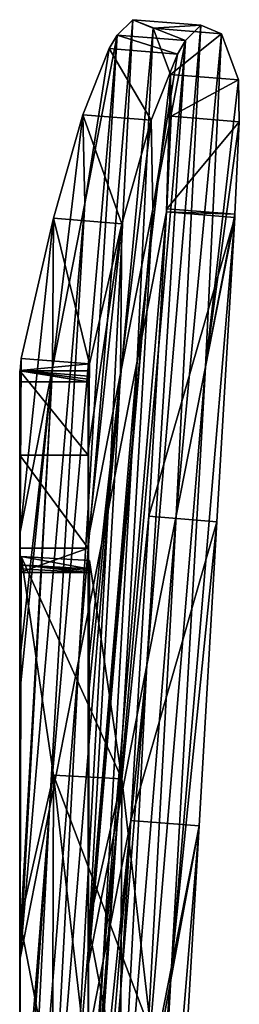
# Model space of a CAD drawing. Extents: x -1633 to 62, y -535 to 375.
# Tile 297 of 297: x -51.98 to -45.56, y 346.2 to 374.93. Entities that reach past the tile are written whole.
import ezdxf

# ---------------------------------------------------------------- set-up
doc = ezdxf.new("R2010")
doc.units = 0
doc.header["$LTSCALE"] = 33.374815
for name, color, linetype in [('764', 7, 'CONTINUOUS'), ('765', 7, 'CONTINUOUS'), ('768', 7, 'CONTINUOUS'), ('794', 7, 'CONTINUOUS'), ('798', 7, 'CONTINUOUS'), ('799', 7, 'CONTINUOUS'), ('800', 7, 'CONTINUOUS'), ('801', 7, 'CONTINUOUS'), ('802', 7, 'CONTINUOUS'), ('803', 7, 'CONTINUOUS'), ('808', 7, 'CONTINUOUS'), ('810', 7, 'CONTINUOUS'), ('811', 7, 'CONTINUOUS'), ('813', 7, 'CONTINUOUS'), ('815', 7, 'CONTINUOUS'), ('817', 7, 'CONTINUOUS'), ('818', 7, 'CONTINUOUS'), ('819', 7, 'CONTINUOUS'), ('820', 7, 'CONTINUOUS'), ('821', 7, 'CONTINUOUS'), ('823', 7, 'CONTINUOUS')]:
    doc.layers.add(name, color=color, linetype=linetype)

msp = doc.modelspace()

# ---------------------------------------------------------------- linework, layer by layer
at = {"layer": '764', "color": 7, "linetype": 'CONTINUOUS'}
for points in [[(-49.977, 364.362, -86.503), (-49.977, 354.819, -95.073), (-49.977, 364.682, -87.363), (-49.977, 364.362, -86.503)], [(-49.977, 364.682, -87.363), (-49.977, 354.819, -95.073), (-49.977, 362.222, -97.058), (-49.977, 364.682, -87.363)], [(-49.977, 362.248, -80.807), (-49.977, 354.819, -95.073), (-49.977, 364.362, -86.503), (-49.977, 362.248, -80.807)], [(-49.977, 360.154, -75.163), (-49.977, 354.819, -95.073), (-49.977, 362.248, -80.807), (-49.977, 360.154, -75.163)], [(-49.977, 354.819, -95.073), (-49.977, 349.484, -114.984), (-49.977, 362.222, -97.058), (-49.977, 354.819, -95.073)], [(-49.977, 362.222, -97.058), (-49.977, 349.484, -114.984), (-49.977, 358.799, -107.267), (-49.977, 362.222, -97.058)], [(-49.977, 359.505, -106.682), (-49.977, 362.222, -97.058), (-49.977, 358.799, -107.267), (-49.977, 359.505, -106.682)], [(-49.977, 342.572, -60.886), (-49.977, 337.421, -80.11), (-49.977, 360.154, -75.163), (-49.977, 342.572, -60.886)], [(-49.977, 356.021, -64.025), (-49.977, 342.572, -60.886), (-49.977, 360.154, -75.163), (-49.977, 356.021, -64.025)], [(-49.977, 360.154, -75.163), (-49.977, 337.421, -80.11), (-49.977, 354.819, -95.073), (-49.977, 360.154, -75.163)], [(-49.977, 355.054, -61.42), (-49.977, 342.572, -60.886), (-49.977, 356.021, -64.025), (-49.977, 355.054, -61.42)], [(-49.977, 347.86, -42.034), (-49.977, 342.572, -60.886), (-49.977, 355.054, -61.42), (-49.977, 347.86, -42.034)], [(-49.977, 337.421, -80.11), (-49.977, 332.27, -99.333), (-49.977, 354.819, -95.073), (-49.977, 337.421, -80.11)], [(-49.977, 354.819, -95.073), (-49.977, 332.27, -99.333), (-49.977, 349.484, -114.984), (-49.977, 354.819, -95.073)], [(-49.977, 332.27, -99.333), (-49.977, 327.119, -118.557), (-49.977, 349.484, -114.984), (-49.977, 332.27, -99.333)], [(-49.977, 349.484, -114.984), (-49.977, 327.119, -118.557), (-49.977, 342.891, -120.446), (-49.977, 349.484, -114.984)], [(-49.977, 347.723, -41.663), (-49.977, 342.572, -60.886), (-49.977, 347.86, -42.034), (-49.977, 347.723, -41.663)], [(-49.977, 330.187, -27.215), (-49.977, 325.082, -46.267), (-49.977, 347.723, -41.663), (-49.977, 330.187, -27.215)], [(-49.977, 340.666, -22.648), (-49.977, 330.187, -27.215), (-49.977, 347.723, -41.663), (-49.977, 340.666, -22.648)], [(-49.977, 347.723, -41.663), (-49.977, 325.082, -46.267), (-49.977, 342.572, -60.886), (-49.977, 347.723, -41.663)]]:
    msp.add_3dface(points, dxfattribs=at)
at = {"layer": '765', "color": 7, "linetype": 'CONTINUOUS'}
for points in [[(-51.977, 364.362, -86.503), (-51.977, 364.682, -87.363), (-51.977, 354.819, -95.073), (-51.977, 364.362, -86.503)], [(-51.977, 364.682, -87.363), (-51.977, 362.222, -97.058), (-51.977, 354.819, -95.073), (-51.977, 364.682, -87.363)], [(-51.977, 362.248, -80.807), (-51.977, 364.362, -86.503), (-51.977, 354.819, -95.073), (-51.977, 362.248, -80.807)], [(-51.977, 360.154, -75.163), (-51.977, 362.248, -80.807), (-51.977, 354.819, -95.073), (-51.977, 360.154, -75.163)], [(-51.977, 362.222, -97.058), (-51.977, 359.505, -106.682), (-51.977, 354.819, -95.073), (-51.977, 362.222, -97.058)], [(-51.977, 355.054, -61.42), (-51.977, 360.154, -75.163), (-51.977, 342.572, -60.886), (-51.977, 355.054, -61.42)], [(-51.977, 360.154, -75.163), (-51.977, 337.421, -80.11), (-51.977, 342.572, -60.886), (-51.977, 360.154, -75.163)], [(-51.977, 337.421, -80.11), (-51.977, 360.154, -75.163), (-51.977, 354.819, -95.073), (-51.977, 337.421, -80.11)], [(-51.977, 359.505, -106.682), (-51.977, 358.799, -107.267), (-51.977, 354.819, -95.073), (-51.977, 359.505, -106.682)], [(-51.977, 358.799, -107.267), (-51.977, 349.484, -114.984), (-51.977, 354.819, -95.073), (-51.977, 358.799, -107.267)], [(-51.977, 355.054, -61.42), (-51.977, 342.572, -60.886), (-51.977, 347.86, -42.034), (-51.977, 355.054, -61.42)], [(-51.977, 349.484, -114.984), (-51.977, 332.27, -99.333), (-51.977, 354.819, -95.073), (-51.977, 349.484, -114.984)], [(-51.977, 332.27, -99.333), (-51.977, 337.421, -80.11), (-51.977, 354.819, -95.073), (-51.977, 332.27, -99.333)], [(-51.977, 349.484, -114.984), (-51.977, 342.891, -120.446), (-51.977, 332.27, -99.333), (-51.977, 349.484, -114.984)], [(-51.977, 347.723, -41.663), (-51.977, 347.86, -42.034), (-51.977, 342.572, -60.886), (-51.977, 347.723, -41.663)], [(-51.977, 340.666, -22.648), (-51.977, 347.723, -41.663), (-51.977, 330.187, -27.215), (-51.977, 340.666, -22.648)], [(-51.977, 347.723, -41.663), (-51.977, 325.082, -46.267), (-51.977, 330.187, -27.215), (-51.977, 347.723, -41.663)], [(-51.977, 325.082, -46.267), (-51.977, 347.723, -41.663), (-51.977, 342.572, -60.886), (-51.977, 325.082, -46.267)]]:
    msp.add_3dface(points, dxfattribs=at)
at = {"layer": '768', "color": 7, "linetype": 'CONTINUOUS'}
for points in [[(-49.977, 364.682, -87.363), (-49.977, 362.222, -97.058), (-51.977, 364.682, -87.363), (-49.977, 364.682, -87.363)], [(-51.977, 364.682, -87.363), (-49.977, 362.222, -97.058), (-51.977, 362.222, -97.058), (-51.977, 364.682, -87.363)], [(-49.977, 362.222, -97.058), (-49.977, 359.505, -106.682), (-51.977, 362.222, -97.058), (-49.977, 362.222, -97.058)], [(-51.977, 362.222, -97.058), (-49.977, 359.505, -106.682), (-51.977, 359.505, -106.682), (-51.977, 362.222, -97.058)]]:
    msp.add_3dface(points, dxfattribs=at)
at = {"layer": '794', "color": 7, "linetype": 'CONTINUOUS'}
for points in [[(-47.684, 369.322, 41.677), (-48.208, 360.443, 48.416), (-45.692, 369.158, 41.616), (-47.684, 369.322, 41.677)], [(-47.679, 369.413, 41.607), (-47.684, 369.322, 41.677), (-45.687, 369.25, 41.547), (-47.679, 369.413, 41.607)], [(-47.684, 369.322, 41.677), (-45.692, 369.158, 41.616), (-45.687, 369.25, 41.547), (-47.684, 369.322, 41.677)], [(-45.692, 369.158, 41.616), (-48.208, 360.443, 48.416), (-46.215, 360.28, 48.356), (-45.692, 369.158, 41.616)], [(-48.208, 360.443, 48.416), (-48.731, 351.565, 55.156), (-46.215, 360.28, 48.356), (-48.208, 360.443, 48.416)], [(-48.731, 351.565, 55.156), (-46.738, 351.401, 55.095), (-46.215, 360.28, 48.356), (-48.731, 351.565, 55.156)], [(-48.731, 351.565, 55.156), (-49.684, 335.389, 67.434), (-46.738, 351.401, 55.095), (-48.731, 351.565, 55.156)], [(-46.738, 351.401, 55.095), (-49.684, 335.389, 67.434), (-47.691, 335.226, 67.373), (-46.738, 351.401, 55.095)]]:
    msp.add_3dface(points, dxfattribs=at)
at = {"layer": '798', "color": 7, "linetype": 'CONTINUOUS'}
for points in [[(-49.936, 359.153, -107.695), (-49.97, 358.91, -107.402), (-49.97, 348.479, -116.043), (-49.936, 359.153, -107.695)], [(-48.997, 352.777, -126.925), (-49.936, 359.153, -107.695), (-49.97, 348.479, -116.043), (-48.997, 352.777, -126.925)], [(-49.028, 343.619, -134.051), (-48.997, 352.777, -126.925), (-49.97, 348.479, -116.043), (-49.028, 343.619, -134.051)], [(-48.14, 345.371, -145.785), (-48.997, 352.777, -126.925), (-49.028, 343.619, -134.051), (-48.14, 345.371, -145.785)], [(-49.028, 343.619, -134.051), (-49.97, 348.479, -116.043), (-49.97, 343.002, -120.58), (-49.028, 343.619, -134.051)]]:
    msp.add_3dface(points, dxfattribs=at)
at = {"layer": '799', "color": 7, "linetype": 'CONTINUOUS'}
for points in [[(-51.962, 359.021, -107.536), (-51.929, 359.264, -107.83), (-51.962, 348.59, -116.177), (-51.962, 359.021, -107.536)], [(-51.962, 348.59, -116.177), (-51.929, 359.264, -107.83), (-50.989, 352.888, -127.059), (-51.962, 348.59, -116.177)], [(-51.02, 343.73, -134.185), (-51.962, 348.59, -116.177), (-50.989, 352.888, -127.059), (-51.02, 343.73, -134.185)], [(-50.132, 345.483, -145.919), (-51.02, 343.73, -134.185), (-50.989, 352.888, -127.059), (-50.132, 345.483, -145.919)], [(-51.962, 348.59, -116.177), (-51.02, 343.73, -134.185), (-51.962, 343.113, -120.715), (-51.962, 348.59, -116.177)]]:
    msp.add_3dface(points, dxfattribs=at)
at = {"layer": '800', "color": 7, "linetype": 'CONTINUOUS'}
for points in [[(-51.977, 358.799, -107.267), (-51.974, 358.91, -107.402), (-51.977, 349.484, -114.984), (-51.977, 358.799, -107.267)], [(-51.977, 349.484, -114.984), (-51.974, 358.91, -107.402), (-51.977, 342.891, -120.446), (-51.977, 349.484, -114.984)], [(-51.977, 342.891, -120.446), (-51.974, 358.91, -107.402), (-51.974, 343.002, -120.581), (-51.977, 342.891, -120.446)], [(-51.962, 359.021, -107.536), (-51.962, 348.59, -116.177), (-51.974, 343.002, -120.581), (-51.962, 359.021, -107.536)], [(-51.974, 358.91, -107.402), (-51.962, 359.021, -107.536), (-51.974, 343.002, -120.581), (-51.974, 358.91, -107.402)], [(-51.962, 348.59, -116.177), (-51.962, 343.113, -120.715), (-51.974, 343.002, -120.581), (-51.962, 348.59, -116.177)]]:
    msp.add_3dface(points, dxfattribs=at)
at = {"layer": '801', "color": 7, "linetype": 'CONTINUOUS'}
for points in [[(-49.97, 348.479, -116.043), (-49.97, 358.91, -107.402), (-49.976, 358.854, -107.335), (-49.97, 348.479, -116.043)], [(-49.977, 358.799, -107.267), (-49.976, 342.947, -120.513), (-49.976, 358.854, -107.335), (-49.977, 358.799, -107.267)], [(-49.977, 358.799, -107.267), (-49.977, 349.484, -114.984), (-49.976, 342.947, -120.513), (-49.977, 358.799, -107.267)], [(-49.97, 343.002, -120.58), (-49.97, 348.479, -116.043), (-49.976, 358.854, -107.335), (-49.97, 343.002, -120.58)], [(-49.976, 342.947, -120.513), (-49.97, 343.002, -120.58), (-49.976, 358.854, -107.335), (-49.976, 342.947, -120.513)], [(-49.977, 349.484, -114.984), (-49.977, 342.891, -120.446), (-49.976, 342.947, -120.513), (-49.977, 349.484, -114.984)]]:
    msp.add_3dface(points, dxfattribs=at)
at = {"layer": '802', "color": 7, "linetype": 'CONTINUOUS'}
for points in [[(-51.929, 359.264, -107.83), (-49.936, 359.153, -107.695), (-48.997, 352.777, -126.925), (-51.929, 359.264, -107.83)], [(-50.989, 352.888, -127.059), (-51.929, 359.264, -107.83), (-48.997, 352.777, -126.925), (-50.989, 352.888, -127.059)], [(-50.132, 345.483, -145.919), (-50.989, 352.888, -127.059), (-48.14, 345.371, -145.785), (-50.132, 345.483, -145.919)], [(-50.989, 352.888, -127.059), (-48.997, 352.777, -126.925), (-48.14, 345.371, -145.785), (-50.989, 352.888, -127.059)]]:
    msp.add_3dface(points, dxfattribs=at)
at = {"layer": '803', "color": 7, "linetype": 'CONTINUOUS'}
for points in [[(-47.572, 373.334, 34.552), (-47.552, 372.114, 38.492), (-45.58, 373.17, 34.492), (-47.572, 373.334, 34.552)], [(-47.552, 372.114, 38.492), (-45.56, 371.95, 38.432), (-45.58, 373.17, 34.492), (-47.552, 372.114, 38.492)], [(-47.552, 372.114, 38.492), (-47.679, 369.413, 41.607), (-45.56, 371.95, 38.432), (-47.552, 372.114, 38.492)], [(-47.679, 369.413, 41.607), (-45.687, 369.25, 41.547), (-45.56, 371.95, 38.432), (-47.679, 369.413, 41.607)]]:
    msp.add_3dface(points, dxfattribs=at)
at = {"layer": '808', "color": 7, "linetype": 'CONTINUOUS'}
for points in [[(-49.977, 364.362, -86.503), (-49.977, 364.682, -87.363), (-51.977, 364.682, -87.363), (-49.977, 364.362, -86.503)], [(-51.977, 364.362, -86.503), (-49.977, 364.362, -86.503), (-51.977, 364.682, -87.363), (-51.977, 364.362, -86.503)]]:
    msp.add_3dface(points, dxfattribs=at)
at = {"layer": '810', "color": 7, "linetype": 'CONTINUOUS'}
for points in [[(-49.977, 359.505, -106.682), (-49.977, 358.799, -107.267), (-51.977, 358.799, -107.267), (-49.977, 359.505, -106.682)], [(-49.977, 359.505, -106.682), (-51.977, 358.799, -107.267), (-51.977, 359.505, -106.682), (-49.977, 359.505, -106.682)]]:
    msp.add_3dface(points, dxfattribs=at)
at = {"layer": '811', "color": 7, "linetype": 'CONTINUOUS'}
for points in [[(-51.929, 359.264, -107.83), (-51.962, 359.021, -107.536), (-49.97, 358.91, -107.402), (-51.929, 359.264, -107.83)], [(-49.936, 359.153, -107.695), (-51.929, 359.264, -107.83), (-49.97, 358.91, -107.402), (-49.936, 359.153, -107.695)]]:
    msp.add_3dface(points, dxfattribs=at)
at = {"layer": '813', "color": 7, "linetype": 'CONTINUOUS'}
for points in [[(-49.977, 358.799, -107.267), (-51.974, 358.91, -107.402), (-51.977, 358.799, -107.267), (-49.977, 358.799, -107.267)], [(-49.977, 358.799, -107.267), (-51.962, 359.021, -107.536), (-51.974, 358.91, -107.402), (-49.977, 358.799, -107.267)], [(-51.962, 359.021, -107.536), (-49.977, 358.799, -107.267), (-49.976, 358.854, -107.335), (-51.962, 359.021, -107.536)], [(-49.97, 358.91, -107.402), (-51.962, 359.021, -107.536), (-49.976, 358.854, -107.335), (-49.97, 358.91, -107.402)]]:
    msp.add_3dface(points, dxfattribs=at)
at = {"layer": '815', "color": 7, "linetype": 'CONTINUOUS'}
for points in [[(-49.127, 374.482, -19.613), (-48.674, 374.93, -5.946), (-47.134, 374.318, -19.673), (-49.127, 374.482, -19.613)], [(-48.674, 374.93, -5.946), (-48.078, 374.678, 14.325), (-46.682, 374.766, -6.007), (-48.674, 374.93, -5.946)], [(-47.134, 374.318, -19.673), (-48.674, 374.93, -5.946), (-46.682, 374.766, -6.007), (-47.134, 374.318, -19.673)], [(-48.078, 374.678, 14.325), (-46.085, 374.514, 14.264), (-46.682, 374.766, -6.007), (-48.078, 374.678, 14.325)], [(-48.078, 374.678, 14.325), (-47.572, 373.334, 34.552), (-46.085, 374.514, 14.264), (-48.078, 374.678, 14.325)], [(-49.359, 374.088, -26.198), (-49.127, 374.482, -19.613), (-47.367, 373.925, -26.258), (-49.359, 374.088, -26.198)], [(-49.127, 374.482, -19.613), (-47.134, 374.318, -19.673), (-47.367, 373.925, -26.258), (-49.127, 374.482, -19.613)], [(-47.572, 373.334, 34.552), (-45.58, 373.17, 34.492), (-46.085, 374.514, 14.264), (-47.572, 373.334, 34.552)], [(-50.132, 372.156, -46.371), (-49.359, 374.088, -26.198), (-48.14, 371.993, -46.432), (-50.132, 372.156, -46.371)], [(-49.359, 374.088, -26.198), (-47.367, 373.925, -26.258), (-48.14, 371.993, -46.432), (-49.359, 374.088, -26.198)], [(-50.989, 369.14, -66.408), (-50.132, 372.156, -46.371), (-48.997, 368.976, -66.469), (-50.989, 369.14, -66.408)], [(-50.132, 372.156, -46.371), (-48.14, 371.993, -46.432), (-48.997, 368.976, -66.469), (-50.132, 372.156, -46.371)], [(-51.929, 365.047, -86.249), (-50.989, 369.14, -66.408), (-49.936, 364.883, -86.31), (-51.929, 365.047, -86.249)], [(-50.989, 369.14, -66.408), (-48.997, 368.976, -66.469), (-49.936, 364.883, -86.31), (-50.989, 369.14, -66.408)]]:
    msp.add_3dface(points, dxfattribs=at)
at = {"layer": '817', "color": 7, "linetype": 'CONTINUOUS'}
for points in [[(-51.962, 364.689, -86.382), (-51.929, 365.047, -86.249), (-49.936, 364.883, -86.31), (-51.962, 364.689, -86.382)], [(-49.97, 364.526, -86.442), (-51.962, 364.689, -86.382), (-49.936, 364.883, -86.31), (-49.97, 364.526, -86.442)]]:
    msp.add_3dface(points, dxfattribs=at)
at = {"layer": '818', "color": 7, "linetype": 'CONTINUOUS'}
for points in [[(-48.259, 356.093, -7.5), (-47.134, 374.318, -19.673), (-46.682, 374.766, -6.007), (-48.259, 356.093, -7.5)], [(-47.403, 360.448, 8.872), (-48.259, 356.093, -7.5), (-46.682, 374.766, -6.007), (-47.403, 360.448, 8.872)], [(-46.085, 374.514, 14.264), (-47.403, 360.448, 8.872), (-46.682, 374.766, -6.007), (-46.085, 374.514, 14.264)], [(-46.548, 364.803, 25.244), (-47.403, 360.448, 8.872), (-46.085, 374.514, 14.264), (-46.548, 364.803, 25.244)], [(-45.58, 373.17, 34.492), (-46.548, 364.803, 25.244), (-46.085, 374.514, 14.264), (-45.58, 373.17, 34.492)], [(-48.086, 369.403, -37.693), (-47.134, 374.318, -19.673), (-49.114, 351.737, -23.872), (-48.086, 369.403, -37.693)], [(-49.114, 351.737, -23.872), (-47.134, 374.318, -19.673), (-48.259, 356.093, -7.5), (-49.114, 351.737, -23.872)], [(-47.134, 374.318, -19.673), (-48.086, 369.403, -37.693), (-47.367, 373.925, -26.258), (-47.134, 374.318, -19.673)], [(-47.367, 373.925, -26.258), (-48.086, 369.403, -37.693), (-48.14, 371.993, -46.432), (-47.367, 373.925, -26.258)], [(-45.56, 371.95, 38.432), (-46.548, 364.803, 25.244), (-45.58, 373.17, 34.492), (-45.56, 371.95, 38.432)], [(-48.086, 369.403, -37.693), (-49.028, 364.608, -55.718), (-48.14, 371.993, -46.432), (-48.086, 369.403, -37.693)], [(-48.14, 371.993, -46.432), (-49.028, 364.608, -55.718), (-48.997, 368.976, -66.469), (-48.14, 371.993, -46.432)], [(-45.687, 369.25, 41.547), (-46.548, 364.803, 25.244), (-45.56, 371.95, 38.432), (-45.687, 369.25, 41.547)], [(-49.028, 364.608, -55.718), (-48.086, 369.403, -37.693), (-49.97, 348.024, -41.973), (-49.028, 364.608, -55.718)], [(-49.97, 348.024, -41.973), (-48.086, 369.403, -37.693), (-49.97, 347.813, -41.404), (-49.97, 348.024, -41.973)], [(-49.97, 347.813, -41.404), (-48.086, 369.403, -37.693), (-49.97, 347.382, -40.244), (-49.97, 347.813, -41.404)], [(-49.97, 347.382, -40.244), (-48.086, 369.403, -37.693), (-49.114, 351.737, -23.872), (-49.97, 347.382, -40.244)], [(-45.692, 369.158, 41.616), (-46.548, 364.803, 25.244), (-45.687, 369.25, 41.547), (-45.692, 369.158, 41.616)], [(-49.97, 359.813, -73.743), (-49.97, 362.412, -80.746), (-48.997, 368.976, -66.469), (-49.97, 359.813, -73.743)], [(-48.997, 368.976, -66.469), (-49.97, 362.412, -80.746), (-49.936, 364.883, -86.31), (-48.997, 368.976, -66.469)], [(-49.028, 364.608, -55.718), (-49.97, 359.813, -73.743), (-48.997, 368.976, -66.469), (-49.028, 364.608, -55.718)], [(-46.548, 364.803, 25.244), (-45.692, 369.158, 41.616), (-47.546, 347.289, 39.635), (-46.548, 364.803, 25.244)], [(-47.546, 347.289, 39.635), (-45.692, 369.158, 41.616), (-46.215, 360.28, 48.356), (-47.546, 347.289, 39.635)], [(-49.97, 362.412, -80.746), (-49.97, 364.526, -86.442), (-49.936, 364.883, -86.31), (-49.97, 362.412, -80.746)], [(-49.97, 359.813, -73.743), (-49.028, 364.608, -55.718), (-49.97, 356.169, -63.923), (-49.97, 359.813, -73.743)], [(-49.97, 356.169, -63.923), (-49.028, 364.608, -55.718), (-49.97, 355.218, -61.36), (-49.97, 356.169, -63.923)], [(-49.97, 355.218, -61.36), (-49.028, 364.608, -55.718), (-49.97, 348.024, -41.973), (-49.97, 355.218, -61.36)], [(-47.403, 360.448, 8.872), (-46.548, 364.803, 25.244), (-48.354, 343.176, 24.176), (-47.403, 360.448, 8.872)], [(-48.354, 343.176, 24.176), (-46.548, 364.803, 25.244), (-47.546, 347.289, 39.635), (-48.354, 343.176, 24.176)], [(-48.259, 356.093, -7.5), (-47.403, 360.448, 8.872), (-49.162, 339.063, 8.716), (-48.259, 356.093, -7.5)], [(-49.162, 339.063, 8.716), (-47.403, 360.448, 8.872), (-48.354, 343.176, 24.176), (-49.162, 339.063, 8.716)], [(-46.738, 351.401, 55.095), (-47.546, 347.289, 39.635), (-46.215, 360.28, 48.356), (-46.738, 351.401, 55.095)], [(-49.114, 351.737, -23.872), (-48.259, 356.093, -7.5), (-49.97, 339.456, -18.885), (-49.114, 351.737, -23.872)], [(-49.97, 339.456, -18.885), (-48.259, 356.093, -7.5), (-49.97, 334.951, -6.744), (-49.97, 339.456, -18.885)], [(-49.97, 334.951, -6.744), (-48.259, 356.093, -7.5), (-49.162, 339.063, 8.716), (-49.97, 334.951, -6.744)], [(-49.97, 347.382, -40.244), (-49.114, 351.737, -23.872), (-49.97, 340.83, -22.587), (-49.97, 347.382, -40.244)], [(-49.97, 340.83, -22.587), (-49.114, 351.737, -23.872), (-49.97, 339.456, -18.885), (-49.97, 340.83, -22.587)], [(-47.546, 347.289, 39.635), (-46.738, 351.401, 55.095), (-48.513, 329.936, 54.635), (-47.546, 347.289, 39.635)], [(-48.513, 329.936, 54.635), (-46.738, 351.401, 55.095), (-47.691, 335.226, 67.373), (-48.513, 329.936, 54.635)], [(-48.354, 343.176, 24.176), (-47.546, 347.289, 39.635), (-49.241, 326.228, 40.695), (-48.354, 343.176, 24.176)], [(-49.241, 326.228, 40.695), (-47.546, 347.289, 39.635), (-48.513, 329.936, 54.635), (-49.241, 326.228, 40.695)]]:
    msp.add_3dface(points, dxfattribs=at)
at = {"layer": '819', "color": 7, "linetype": 'CONTINUOUS'}
for points in [[(-48.674, 374.93, -5.946), (-49.127, 374.482, -19.613), (-50.251, 356.256, -7.439), (-48.674, 374.93, -5.946)], [(-49.396, 360.611, 8.933), (-48.674, 374.93, -5.946), (-50.251, 356.256, -7.439), (-49.396, 360.611, 8.933)], [(-48.078, 374.678, 14.325), (-48.674, 374.93, -5.946), (-49.396, 360.611, 8.933), (-48.078, 374.678, 14.325)], [(-48.54, 364.967, 25.305), (-48.078, 374.678, 14.325), (-49.396, 360.611, 8.933), (-48.54, 364.967, 25.305)], [(-47.572, 373.334, 34.552), (-48.078, 374.678, 14.325), (-48.54, 364.967, 25.305), (-47.572, 373.334, 34.552)], [(-49.127, 374.482, -19.613), (-50.078, 369.567, -37.632), (-51.107, 351.901, -23.811), (-49.127, 374.482, -19.613)], [(-50.251, 356.256, -7.439), (-49.127, 374.482, -19.613), (-51.107, 351.901, -23.811), (-50.251, 356.256, -7.439)], [(-49.127, 374.482, -19.613), (-49.359, 374.088, -26.198), (-50.078, 369.567, -37.632), (-49.127, 374.482, -19.613)], [(-49.359, 374.088, -26.198), (-50.132, 372.156, -46.371), (-50.078, 369.567, -37.632), (-49.359, 374.088, -26.198)], [(-47.684, 369.322, 41.677), (-47.572, 373.334, 34.552), (-48.54, 364.967, 25.305), (-47.684, 369.322, 41.677)], [(-47.552, 372.114, 38.492), (-47.572, 373.334, 34.552), (-47.684, 369.322, 41.677), (-47.552, 372.114, 38.492)], [(-50.132, 372.156, -46.371), (-50.989, 369.14, -66.408), (-51.02, 364.772, -55.657), (-50.132, 372.156, -46.371)], [(-50.078, 369.567, -37.632), (-50.132, 372.156, -46.371), (-51.02, 364.772, -55.657), (-50.078, 369.567, -37.632)], [(-47.679, 369.413, 41.607), (-47.552, 372.114, 38.492), (-47.684, 369.322, 41.677), (-47.679, 369.413, 41.607)], [(-50.078, 369.567, -37.632), (-51.02, 364.772, -55.657), (-51.962, 347.545, -40.183), (-50.078, 369.567, -37.632)], [(-51.107, 351.901, -23.811), (-50.078, 369.567, -37.632), (-51.962, 347.545, -40.183), (-51.107, 351.901, -23.811)], [(-47.684, 369.322, 41.677), (-48.54, 364.967, 25.305), (-49.539, 347.452, 39.696), (-47.684, 369.322, 41.677)], [(-47.684, 369.322, 41.677), (-49.539, 347.452, 39.696), (-48.208, 360.443, 48.416), (-47.684, 369.322, 41.677)], [(-50.989, 369.14, -66.408), (-51.929, 365.047, -86.249), (-51.962, 359.977, -73.683), (-50.989, 369.14, -66.408)], [(-51.02, 364.772, -55.657), (-50.989, 369.14, -66.408), (-51.962, 359.977, -73.683), (-51.02, 364.772, -55.657)], [(-51.929, 365.047, -86.249), (-51.962, 364.689, -86.382), (-51.962, 362.575, -80.685), (-51.929, 365.047, -86.249)], [(-51.962, 359.977, -73.683), (-51.929, 365.047, -86.249), (-51.962, 362.575, -80.685), (-51.962, 359.977, -73.683)], [(-48.54, 364.967, 25.305), (-49.396, 360.611, 8.933), (-50.346, 343.339, 24.236), (-48.54, 364.967, 25.305)], [(-49.539, 347.452, 39.696), (-48.54, 364.967, 25.305), (-50.346, 343.339, 24.236), (-49.539, 347.452, 39.696)], [(-51.02, 364.772, -55.657), (-51.962, 359.977, -73.683), (-51.962, 356.333, -63.863), (-51.02, 364.772, -55.657)], [(-51.02, 364.772, -55.657), (-51.962, 356.333, -63.863), (-51.962, 355.381, -61.299), (-51.02, 364.772, -55.657)], [(-51.962, 347.545, -40.183), (-51.02, 364.772, -55.657), (-51.962, 347.976, -41.343), (-51.962, 347.545, -40.183)], [(-51.962, 347.976, -41.343), (-51.02, 364.772, -55.657), (-51.962, 348.187, -41.913), (-51.962, 347.976, -41.343)], [(-51.962, 348.187, -41.913), (-51.02, 364.772, -55.657), (-51.962, 355.381, -61.299), (-51.962, 348.187, -41.913)], [(-49.396, 360.611, 8.933), (-50.251, 356.256, -7.439), (-51.154, 339.227, 8.776), (-49.396, 360.611, 8.933)], [(-50.346, 343.339, 24.236), (-49.396, 360.611, 8.933), (-51.154, 339.227, 8.776), (-50.346, 343.339, 24.236)], [(-48.731, 351.565, 55.156), (-48.208, 360.443, 48.416), (-49.539, 347.452, 39.696), (-48.731, 351.565, 55.156)], [(-50.251, 356.256, -7.439), (-51.107, 351.901, -23.811), (-51.962, 335.114, -6.683), (-50.251, 356.256, -7.439)], [(-51.154, 339.227, 8.776), (-50.251, 356.256, -7.439), (-51.962, 335.114, -6.683), (-51.154, 339.227, 8.776)], [(-51.107, 351.901, -23.811), (-51.962, 347.545, -40.183), (-51.962, 340.993, -22.526), (-51.107, 351.901, -23.811)], [(-51.107, 351.901, -23.811), (-51.962, 340.993, -22.526), (-51.962, 339.619, -18.824), (-51.107, 351.901, -23.811)], [(-51.962, 335.114, -6.683), (-51.107, 351.901, -23.811), (-51.962, 339.619, -18.824), (-51.962, 335.114, -6.683)], [(-48.731, 351.565, 55.156), (-49.539, 347.452, 39.696), (-50.505, 330.099, 54.695), (-48.731, 351.565, 55.156)], [(-49.684, 335.389, 67.434), (-48.731, 351.565, 55.156), (-50.505, 330.099, 54.695), (-49.684, 335.389, 67.434)], [(-49.539, 347.452, 39.696), (-50.346, 343.339, 24.236), (-51.234, 326.391, 40.756), (-49.539, 347.452, 39.696)], [(-50.505, 330.099, 54.695), (-49.539, 347.452, 39.696), (-51.234, 326.391, 40.756), (-50.505, 330.099, 54.695)]]:
    msp.add_3dface(points, dxfattribs=at)
at = {"layer": '820', "color": 7, "linetype": 'CONTINUOUS'}
for points in [[(-51.962, 362.575, -80.685), (-51.962, 364.689, -86.382), (-51.974, 364.526, -86.442), (-51.962, 362.575, -80.685)], [(-51.977, 364.362, -86.503), (-51.974, 362.412, -80.746), (-51.974, 364.526, -86.442), (-51.977, 364.362, -86.503)], [(-51.977, 362.248, -80.807), (-51.974, 362.412, -80.746), (-51.977, 364.362, -86.503), (-51.977, 362.248, -80.807)], [(-51.974, 362.412, -80.746), (-51.962, 362.575, -80.685), (-51.974, 364.526, -86.442), (-51.974, 362.412, -80.746)], [(-51.974, 362.412, -80.746), (-51.977, 362.248, -80.807), (-51.974, 355.218, -61.36), (-51.974, 362.412, -80.746)], [(-51.962, 359.977, -73.683), (-51.962, 362.575, -80.685), (-51.974, 362.412, -80.746), (-51.962, 359.977, -73.683)], [(-51.962, 356.333, -63.863), (-51.962, 359.977, -73.683), (-51.974, 362.412, -80.746), (-51.962, 356.333, -63.863)], [(-51.962, 355.381, -61.299), (-51.962, 356.333, -63.863), (-51.974, 362.412, -80.746), (-51.962, 355.381, -61.299)], [(-51.962, 355.381, -61.299), (-51.974, 362.412, -80.746), (-51.974, 355.218, -61.36), (-51.962, 355.381, -61.299)], [(-51.974, 355.218, -61.36), (-51.977, 362.248, -80.807), (-51.977, 360.154, -75.163), (-51.974, 355.218, -61.36)], [(-51.977, 355.054, -61.42), (-51.974, 355.218, -61.36), (-51.977, 360.154, -75.163), (-51.977, 355.054, -61.42)], [(-51.974, 355.218, -61.36), (-51.977, 355.054, -61.42), (-51.974, 348.024, -41.973), (-51.974, 355.218, -61.36)], [(-51.962, 348.187, -41.913), (-51.962, 355.381, -61.299), (-51.974, 355.218, -61.36), (-51.962, 348.187, -41.913)], [(-51.962, 348.187, -41.913), (-51.974, 355.218, -61.36), (-51.974, 348.024, -41.973), (-51.962, 348.187, -41.913)], [(-51.974, 348.024, -41.973), (-51.977, 355.054, -61.42), (-51.977, 347.86, -42.034), (-51.974, 348.024, -41.973)], [(-51.974, 348.024, -41.973), (-51.977, 347.86, -42.034), (-51.974, 340.83, -22.587), (-51.974, 348.024, -41.973)], [(-51.962, 347.976, -41.343), (-51.962, 348.187, -41.913), (-51.974, 348.024, -41.973), (-51.962, 347.976, -41.343)], [(-51.962, 347.545, -40.183), (-51.962, 347.976, -41.343), (-51.974, 348.024, -41.973), (-51.962, 347.545, -40.183)], [(-51.962, 340.993, -22.526), (-51.962, 347.545, -40.183), (-51.974, 348.024, -41.973), (-51.962, 340.993, -22.526)], [(-51.962, 340.993, -22.526), (-51.974, 348.024, -41.973), (-51.974, 340.83, -22.587), (-51.962, 340.993, -22.526)], [(-51.974, 340.83, -22.587), (-51.977, 347.86, -42.034), (-51.977, 347.723, -41.663), (-51.974, 340.83, -22.587)], [(-51.977, 340.666, -22.648), (-51.974, 340.83, -22.587), (-51.977, 347.723, -41.663), (-51.977, 340.666, -22.648)]]:
    msp.add_3dface(points, dxfattribs=at)
at = {"layer": '821', "color": 7, "linetype": 'CONTINUOUS'}
for points in [[(-49.977, 362.248, -80.807), (-49.977, 364.362, -86.503), (-49.976, 364.444, -86.473), (-49.977, 362.248, -80.807)], [(-49.977, 362.248, -80.807), (-49.976, 364.444, -86.473), (-49.976, 362.33, -80.776), (-49.977, 362.248, -80.807)], [(-49.97, 364.526, -86.442), (-49.97, 362.412, -80.746), (-49.976, 362.33, -80.776), (-49.97, 364.526, -86.442)], [(-49.976, 364.444, -86.473), (-49.97, 364.526, -86.442), (-49.976, 362.33, -80.776), (-49.976, 364.444, -86.473)], [(-49.977, 355.054, -61.42), (-49.977, 356.021, -64.025), (-49.976, 362.33, -80.776), (-49.977, 355.054, -61.42)], [(-49.977, 355.054, -61.42), (-49.976, 362.33, -80.776), (-49.976, 355.136, -61.39), (-49.977, 355.054, -61.42)], [(-49.977, 356.021, -64.025), (-49.977, 360.154, -75.163), (-49.976, 362.33, -80.776), (-49.977, 356.021, -64.025)], [(-49.977, 360.154, -75.163), (-49.977, 362.248, -80.807), (-49.976, 362.33, -80.776), (-49.977, 360.154, -75.163)], [(-49.97, 362.412, -80.746), (-49.97, 359.813, -73.743), (-49.976, 355.136, -61.39), (-49.97, 362.412, -80.746)], [(-49.976, 362.33, -80.776), (-49.97, 362.412, -80.746), (-49.976, 355.136, -61.39), (-49.976, 362.33, -80.776)], [(-49.97, 359.813, -73.743), (-49.97, 356.169, -63.923), (-49.976, 355.136, -61.39), (-49.97, 359.813, -73.743)], [(-49.97, 356.169, -63.923), (-49.97, 355.218, -61.36), (-49.976, 355.136, -61.39), (-49.97, 356.169, -63.923)], [(-49.977, 347.86, -42.034), (-49.977, 355.054, -61.42), (-49.976, 355.136, -61.39), (-49.977, 347.86, -42.034)], [(-49.977, 347.86, -42.034), (-49.976, 355.136, -61.39), (-49.976, 347.942, -42.004), (-49.977, 347.86, -42.034)], [(-49.97, 355.218, -61.36), (-49.97, 348.024, -41.973), (-49.976, 347.942, -42.004), (-49.97, 355.218, -61.36)], [(-49.976, 355.136, -61.39), (-49.97, 355.218, -61.36), (-49.976, 347.942, -42.004), (-49.976, 355.136, -61.39)], [(-49.977, 340.666, -22.648), (-49.977, 347.723, -41.663), (-49.976, 347.942, -42.004), (-49.977, 340.666, -22.648)], [(-49.977, 340.666, -22.648), (-49.976, 347.942, -42.004), (-49.976, 340.748, -22.617), (-49.977, 340.666, -22.648)], [(-49.977, 347.723, -41.663), (-49.977, 347.86, -42.034), (-49.976, 347.942, -42.004), (-49.977, 347.723, -41.663)], [(-49.97, 348.024, -41.973), (-49.97, 347.813, -41.404), (-49.976, 340.748, -22.617), (-49.97, 348.024, -41.973)], [(-49.976, 347.942, -42.004), (-49.97, 348.024, -41.973), (-49.976, 340.748, -22.617), (-49.976, 347.942, -42.004)], [(-49.97, 347.813, -41.404), (-49.97, 347.382, -40.244), (-49.976, 340.748, -22.617), (-49.97, 347.813, -41.404)], [(-49.97, 347.382, -40.244), (-49.97, 340.83, -22.587), (-49.976, 340.748, -22.617), (-49.97, 347.382, -40.244)]]:
    msp.add_3dface(points, dxfattribs=at)
at = {"layer": '823', "color": 7, "linetype": 'CONTINUOUS'}
for points in [[(-51.962, 364.689, -86.382), (-49.977, 364.362, -86.503), (-51.977, 364.362, -86.503), (-51.962, 364.689, -86.382)], [(-51.962, 364.689, -86.382), (-51.977, 364.362, -86.503), (-51.974, 364.526, -86.442), (-51.962, 364.689, -86.382)], [(-49.977, 364.362, -86.503), (-51.962, 364.689, -86.382), (-49.976, 364.444, -86.473), (-49.977, 364.362, -86.503)], [(-51.962, 364.689, -86.382), (-49.97, 364.526, -86.442), (-49.976, 364.444, -86.473), (-51.962, 364.689, -86.382)]]:
    msp.add_3dface(points, dxfattribs=at)

doc.saveas('drawing.dxf')
